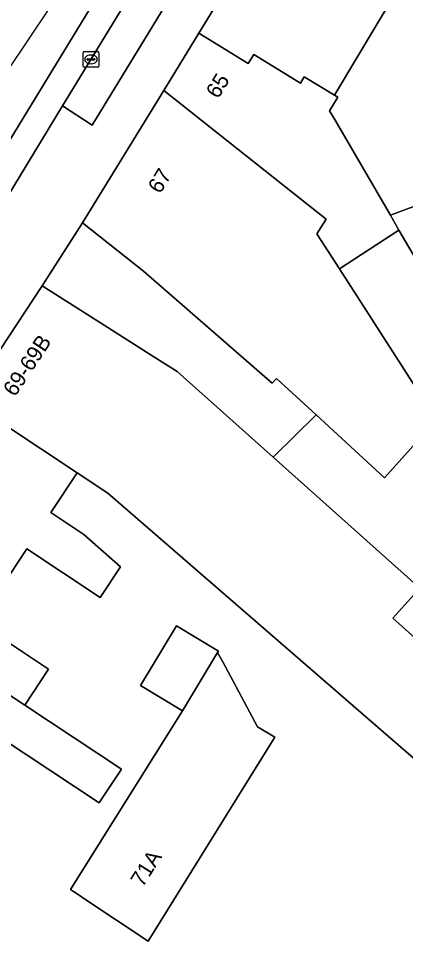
# Model space of a CAD drawing. Extents: x 160349 to 161355, y 381727 to 382854.
# Drawn here: x 160850.2 to 160875.1, y 382639.2 to 382698.8 of the extents above; entities that cross this region are included whole.
import ezdxf

# ---------------------------------------------------------------- set-up
doc = ezdxf.new("R2010")
doc.units = 0
for name, color, linetype in [('IMGEO_Erf', 7, 'Continuous'), ('IMGEO_Kolk', 7, 'Continuous'), ('IMGEO_Pand', 7, 'Continuous'), ('IMGEO_Pand_nummerreeks', 7, 'Continuous'), ('IMGEO_Parkeervlak_open', 7, 'Continuous'), ('IMGEO_Rijbaan_lokaal_gesloten', 7, 'Continuous'), ('IMGEO_Rijbaan_lokaal_open', 7, 'Continuous'), ('IMGEO_Voetpad_open', 7, 'Continuous')]:
    doc.layers.add(name, color=color, linetype=linetype)

msp = doc.modelspace()

# ---------------------------------------------------------------- linework, layer by layer
at = {"layer": 'IMGEO_Erf'}
for points in [[(160876.834, 382702.406), (160881.767, 382704.037), (160881.179, 382705.816), (160878.702, 382704.482), (160875.988, 382703.02), (160874.499, 382700.524), (160870.645, 382694.061), (160870.513, 382693.84), (160870.728, 382693.708), (160870.195, 382692.841), (160870.552, 382692.232), (160874.111, 382686.151), (160881.324, 382688.833)], [(160860.751, 382654.325), (160858.062, 382655.949), (160860.375, 382659.78), (160863.064, 382658.156), (160863.016, 382658.076), (160863.342, 382657.466), (160865.568, 382653.308), (160866.679, 382652.642), (160858.551, 382639.538), (160854.499, 382642.239), (160853.994, 382642.576), (160853.754, 382642.736), (160853.558, 382642.867)]]:
    msp.add_lwpolyline(points, close=True, dxfattribs=at)
for points in [[(160879.401, 382677.113), (160874.64, 382685.189), (160870.831, 382682.702), (160877.073, 382673.015), (160873.733, 382669.294), (160869.34, 382673.327), (160866.586, 382670.603), (160875.997, 382662.211), (160874.266, 382660.27), (160881.262, 382654.031)], [(160876.539, 382650.472), (160855.964, 382668.296), (160853.996, 382669.599), (160852.311, 382667.055), (160854.417, 382665.651), (160856.779, 382663.58), (160855.471, 382661.605), (160850.766, 382664.721), (160849.15, 382662.281)], [(160847.633, 382659.99), (160852.15, 382656.999), (160850.626, 382654.697), (160856.84, 382650.583), (160855.825, 382649.05), (160855.441, 382648.47), (160855.408, 382648.42), (160849.194, 382652.535)]]:
    msp.add_lwpolyline(points, dxfattribs=at)
at = {"layer": 'IMGEO_Kolk'}
for p, q in [((160854.383, 382695.716), (160854.383, 382696.568)), ((160854.458, 382696.642), (160855.31, 382696.642)), ((160854.685, 382696.185), (160855.083, 382696.185)), ((160854.871, 382696.422), (160854.896, 382696.422)), ((160855.384, 382696.568), (160855.384, 382695.716)), ((160855.31, 382695.642), (160854.458, 382695.642)), ((160854.642, 382696.136), (160854.642, 382696.148)), ((160855.08, 382696.099), (160854.682, 382696.099)), ((160854.894, 382695.862), (160854.869, 382695.862)), ((160855.126, 382696.148), (160855.126, 382696.136))]:
    msp.add_line(p, q, dxfattribs=at)
for points in [[(160854.383, 382695.716), (160854.383, 382696.568)], [(160854.458, 382696.642), (160855.31, 382696.642)], [(160855.384, 382696.568), (160855.384, 382695.716)], [(160855.31, 382695.642), (160854.458, 382695.642)]]:
    msp.add_lwpolyline(points, dxfattribs=at)
for centre, radius, start, end in [((160854.46, 382696.566), 0.0765, 91.55205, 178.44795), ((160854.46, 382696.566), 0.0765, 91.55205, 178.44795), ((160854.682, 382696.145), 0.0403, 85.87752, 175.75265), ((160855.087, 382696.147), 0.0386, 1.73085, 96.63898), ((160855.308, 382696.566), 0.0765, 1.55205, 88.44795), ((160855.308, 382696.566), 0.0765, 1.55205, 88.44795), ((160854.46, 382695.718), 0.0765, 181.55205, 268.44795), ((160854.46, 382695.718), 0.0765, 181.55205, 268.44795), ((160854.679, 382696.135), 0.0366, 178.93798, 274.71019), ((160855.083, 382696.142), 0.043, 264.86636, 352.45326), ((160855.308, 382695.718), 0.0765, 271.55205, 358.44795), ((160855.308, 382695.718), 0.0765, 271.55205, 358.44795)]:
    msp.add_arc(centre, radius, start, end, dxfattribs=at)
for centre, major_axis, ratio, start_param, end_param in [((160854.87, 382696.142), (-0.387, 0.002), 0.722429, 4.712389, 7.853982), ((160854.895, 382696.142), (-0.39, 0.002), 0.717154, 1.570796, 4.712389)]:
    msp.add_ellipse(centre, major_axis=major_axis, ratio=ratio, start_param=start_param, end_param=end_param, dxfattribs=at)
at = {"layer": 'IMGEO_Pand'}
for points in [[(160878.702, 382704.482), (160881.179, 382705.816), (160881.596, 382706.04), (160879.274, 382712.705), (160873.263, 382716.474), (160861.816, 382697.826), (160864.981, 382695.884), (160865.336, 382696.462), (160868.327, 382694.626), (160868.575, 382695.03), (160870.513, 382693.84), (160870.645, 382694.061), (160874.499, 382700.524), (160875.988, 382703.02)], [(160888.323, 382684.217), (160881.767, 382704.037), (160876.834, 382702.406), (160881.324, 382688.833), (160874.111, 382686.151), (160874.64, 382685.189), (160879.401, 382677.113), (160879.652, 382677.206), (160885.45, 382679.363), (160884.289, 382682.881)], [(160870.552, 382692.232), (160870.195, 382692.841), (160870.728, 382693.708), (160870.513, 382693.84), (160868.575, 382695.03), (160868.327, 382694.626), (160865.336, 382696.462), (160864.981, 382695.884), (160861.816, 382697.826), (160859.553, 382694.139), (160867.823, 382687.596), (160869.976, 382685.897), (160869.389, 382684.94), (160870.831, 382682.702), (160874.64, 382685.189), (160874.111, 382686.151)], [(160870.831, 382682.702), (160869.389, 382684.94), (160869.976, 382685.897), (160867.823, 382687.596), (160859.553, 382694.139), (160854.346, 382685.657), (160858.257, 382682.542), (160866.523, 382675.363), (160866.794, 382675.665), (160869.34, 382673.327), (160873.733, 382669.294), (160877.073, 382673.015)], [(160866.586, 382670.603), (160860.42, 382676.102), (160858.927, 382677.047), (160855.974, 382678.929), (160851.757, 382681.615), (160846.908, 382674.292), (160853.996, 382669.599), (160855.964, 382668.296), (160876.539, 382650.472), (160877.706, 382651.351), (160881.262, 382654.031), (160874.266, 382660.27), (160875.997, 382662.211)], [(160853.996, 382669.599), (160846.908, 382674.292), (160842.062, 382666.974), (160849.15, 382662.281), (160850.766, 382664.721), (160855.471, 382661.605), (160856.779, 382663.58), (160854.417, 382665.651), (160852.311, 382667.055)], [(160849.15, 382662.281), (160842.062, 382666.974), (160839.021, 382662.381), (160850.626, 382654.697), (160852.15, 382656.999), (160847.633, 382659.99)], [(160839.021, 382662.381), (160835.813, 382657.538), (160843.361, 382652.541), (160844.858, 382651.55), (160846.633, 382654.231), (160849.194, 382652.535), (160855.408, 382648.42), (160855.441, 382648.47), (160855.825, 382649.05), (160856.84, 382650.583), (160850.626, 382654.697)], [(160863.016, 382658.076), (160863.064, 382658.156), (160860.375, 382659.78), (160858.062, 382655.949), (160860.751, 382654.325)], [(160866.679, 382652.642), (160865.568, 382653.308), (160863.342, 382657.466), (160863.016, 382658.076), (160860.751, 382654.325), (160853.558, 382642.867), (160853.754, 382642.736), (160853.994, 382642.576), (160854.499, 382642.239), (160858.551, 382639.538)]]:
    msp.add_lwpolyline(points, close=True, dxfattribs=at)
at = {"layer": 'IMGEO_Parkeervlak_open'}
msp.add_lwpolyline([(160862.512, 382704.309), (160860.574, 382705.452), (160853.065, 382693.158), (160854.958, 382691.924)], close=True, dxfattribs=at)
at = {"layer": 'IMGEO_Rijbaan_lokaal_gesloten'}
for points in [[(160860.574, 382705.452), (160865.2, 382713.025), (160863.665, 382713.93), (160845.1, 382683.493)], [(160818.92, 382642.591), (160798.877, 382613.393), (160800.31, 382612.426), (160800.889, 382613.271), (160802.555, 382615.658), (160805.479, 382619.848), (160811.972, 382629.275), (160812.659, 382630.277), (160820.048, 382641.031), (160822.859, 382645.188), (160823.583, 382646.273), (160824.53, 382647.722), (160834.622, 382663.14), (160836.07, 382665.412), (160839.408, 382670.756), (160840.891, 382673.179), (160844.041, 382678.354), (160846.785, 382682.858), (160853.065, 382693.158), (160860.574, 382705.452)]]:
    msp.add_lwpolyline(points, dxfattribs=at)
at = {"layer": 'IMGEO_Rijbaan_lokaal_open'}
msp.add_lwpolyline([(160845.1, 382683.493), (160863.665, 382713.93), (160865.2, 382713.025), (160865.515, 382713.532), (160862.964, 382715.042), (160861.131, 382713.088), (160853.491, 382701.352), (160849.532, 382695.433)], dxfattribs=at)
at = {"layer": 'IMGEO_Voetpad_open'}
for points in [[(160806.866, 382613.823), (160815.292, 382626.548), (160819.06, 382632.237), (160822.34, 382637.191), (160825.631, 382642.161), (160829.225, 382647.589), (160832.174, 382652.041), (160834.745, 382655.925), (160835.813, 382657.538), (160839.021, 382662.381), (160842.062, 382666.974), (160846.908, 382674.292), (160851.757, 382681.615), (160854.346, 382685.657), (160859.553, 382694.139), (160861.816, 382697.826), (160873.263, 382716.474), (160875.341, 382720.595)], [(160862.512, 382704.309), (160854.958, 382691.924), (160853.065, 382693.158), (160846.785, 382682.858), (160848.662, 382681.599), (160845.918, 382677.096), (160844.041, 382678.354), (160840.891, 382673.179), (160839.408, 382670.756), (160841.278, 382669.486), (160837.934, 382664.135), (160836.07, 382665.412), (160834.622, 382663.14), (160836.486, 382661.862), (160826.399, 382646.451), (160824.53, 382647.722), (160823.583, 382646.273), (160822.859, 382645.188), (160824.718, 382643.904), (160814.519, 382628.992)]]:
    msp.add_lwpolyline(points, dxfattribs=at)
msp.add_lwpolyline([(160858.257, 382682.542), (160854.346, 382685.657), (160851.757, 382681.615), (160855.974, 382678.929), (160858.927, 382677.047), (160860.42, 382676.102), (160866.586, 382670.603), (160869.34, 382673.327), (160866.794, 382675.665), (160866.523, 382675.363)], close=True, dxfattribs=at)

# ---------------------------------------------------------------- texts
at = {"layer": 'IMGEO_Pand_nummerreeks'}
for s, rotation, p in [('65', 58.45888, (160863.048, 382693.562)), ('67', 58.52764, (160859.326, 382687.462)), ('69-69B', 56.48791, (160850.004, 382674.439)), ('71A', 57.77706, (160858.206, 382642.962))]:
    msp.add_text(s, height=1, rotation=rotation, dxfattribs=at).set_placement(p)

doc.saveas('drawing.dxf')
